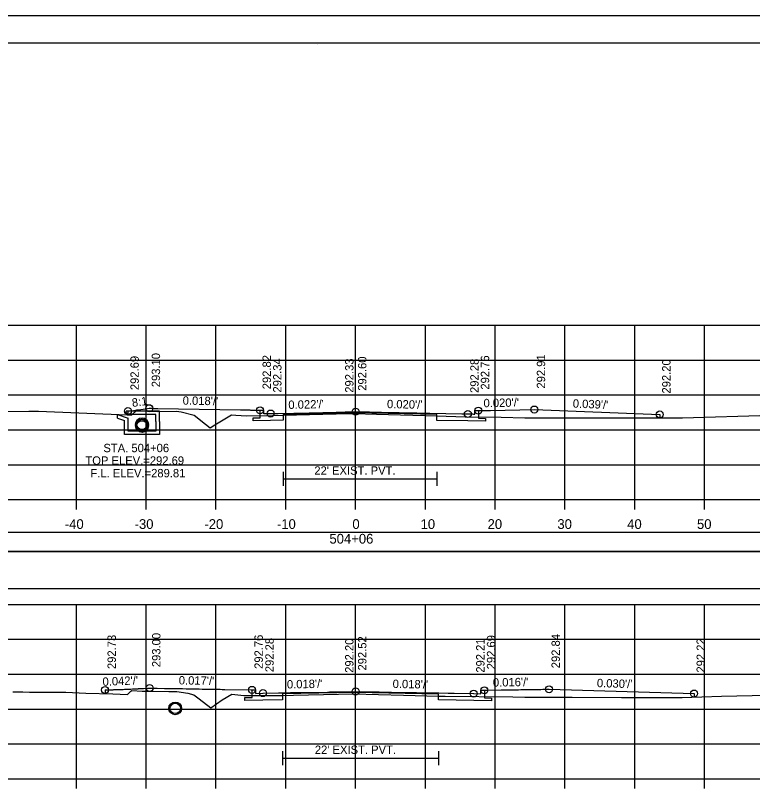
# Model space of a CAD drawing. Extents: x 1370538 to 1372872, y 376220 to 381127.
# Drawn here: x 1372659.9 to 1372765.5, y 376962.3 to 377073.8 of the extents above; entities that cross this region are included whole.
import ezdxf

# ---------------------------------------------------------------- set-up
doc = ezdxf.new("R2010")
doc.units = 0
for name, color, linetype in [('R_Border', 7, 'Continuous'), ('R_Border Notes', 7, 'Continuous'), ('R_Border PE', 7, 'Continuous'), ('R_Border Prem', 7, 'Continuous'), ('R_Dimension', 7, 'Continuous'), ('R_Fin Surface', 7, 'Continuous'), ('R_Grid', 7, 'Continuous'), ('R_No Plot', 7, 'Continuous'), ('R_Water', 7, 'Continuous'), ('R_Water Annot', 7, 'Continuous'), ('R_Xsect Elev', 7, 'Continuous'), ('R_Xsect Slope', 7, 'Continuous'), ('T_Detection Zones', 7, 'Continuous')]:
    doc.layers.add(name, color=color, linetype=linetype)

msp = doc.modelspace()

# ---------------------------------------------------------------- linework, layer by layer
at = {"layer": 'R_Border'}
for p, q in [((1372698.29, 377008.4), (1372698.29, 377006.4)), ((1372720.28, 377008.4), (1372720.28, 377006.4)), ((1372698.29, 377007.4), (1372720.28, 377007.4)), ((1372698.2, 376968.4), (1372698.2, 376966.4)), ((1372720.53, 376968.4), (1372720.53, 376966.4)), ((1372698.2, 376967.4), (1372720.53, 376967.4))]:
    msp.add_line(p, q, dxfattribs=at)
for points in [[(1372726.24, 377017.19), (1372726.24, 377016.1), (1372727.24, 377016.07), (1372727.24, 377015.66), (1372724.73, 377015.71), (1372720.28, 377015.79), (1372720.28, 377016.63), (1372708.65, 377016.86), (1372698.29, 377016.64), (1372698.29, 377015.8), (1372696.48, 377015.77), (1372693.96, 377015.71), (1372693.96, 377016.13), (1372694.97, 377016.15), (1372694.97, 377017.24)], [(1372727.11, 376977.12), (1372727.11, 376976.02), (1372728.13, 376976), (1372728.13, 376975.59), (1372725.57, 376975.64), (1372720.53, 376975.73), (1372720.53, 376976.56), (1372708.65, 376976.78), (1372698.2, 376976.59), (1372698.2, 376975.76), (1372695.37, 376975.71), (1372692.77, 376975.65), (1372692.77, 376976.07), (1372693.81, 376976.09), (1372693.81, 376977.18)]]:
    msp.add_lwpolyline(points, dxfattribs=at)
at = {"layer": 'R_Border Notes'}
for p, q in [((1372550.65, 377069.89), (1372866.83, 377069.89)), ((1372703.17, 377069.63), (1372703.17, 377069.63)), ((1372703.17, 377069.63), (1372703.17, 377069.63))]:
    msp.add_line(p, q, dxfattribs=at)
at = {"layer": 'R_Border Prem'}
for p, q in [((1372558.65, 377004.43), (1372858.65, 377004.43)), ((1372668.65, 377003.03), (1372668.65, 377004.43)), ((1372678.65, 377003.03), (1372678.65, 377004.43)), ((1372688.65, 377003.03), (1372688.65, 377004.43)), ((1372698.65, 377003.03), (1372698.65, 377004.43)), ((1372708.65, 377003.03), (1372708.65, 377004.43)), ((1372718.65, 377003.03), (1372718.65, 377004.43)), ((1372728.65, 377003.03), (1372728.65, 377004.43)), ((1372738.65, 377003.03), (1372738.65, 377004.43)), ((1372748.65, 377003.03), (1372748.65, 377004.43)), ((1372758.65, 377003.03), (1372758.65, 377004.43)), ((1372558.65, 376964.43), (1372858.65, 376964.43)), ((1372668.65, 376963.03), (1372668.65, 376964.43)), ((1372678.65, 376963.03), (1372678.65, 376964.43)), ((1372688.65, 376963.03), (1372688.65, 376964.43)), ((1372698.65, 376963.03), (1372698.65, 376964.43)), ((1372708.65, 376963.03), (1372708.65, 376964.43)), ((1372718.65, 376963.03), (1372718.65, 376964.43)), ((1372728.65, 376963.03), (1372728.65, 376964.43)), ((1372738.65, 376963.03), (1372738.65, 376964.43)), ((1372748.65, 376963.03), (1372748.65, 376964.43)), ((1372758.65, 376963.03), (1372758.65, 376964.43))]:
    msp.add_line(p, q, dxfattribs=at)
at = {"layer": 'R_Dimension'}
for points in [[(1372655.56, 377017.04), (1372661.84, 377017.12), (1372663.22, 377017.1), (1372675.93, 377016.6), (1372676.59, 377016.59), (1372676.62, 377016.62), (1372677.22, 377017.14), (1372677.61, 377017.14), (1372679.09, 377017.1), (1372680.25, 377017.08), (1372683, 377017.09), (1372683.64, 377016.99), (1372685.53, 377016.53), (1372687.17, 377015.22), (1372687.82, 377014.72), (1372688.48, 377015.17), (1372690.88, 377016.58), (1372691.5, 377016.52), (1372693, 377016.46), (1372696.76, 377016.48), (1372698.29, 377016.51), (1372705.89, 377016.7), (1372708.45, 377016.76), (1372711.64, 377016.67), (1372720.28, 377016.43), (1372724.37, 377016.3), (1372729.5, 377016.25), (1372732.91, 377016.17), (1372736.48, 377016.16), (1372749.52, 377016.13), (1372755.48, 377016.13), (1372768.16, 377016.55)], [(1372659.55, 376976.91), (1372660.19, 376976.9), (1372660.96, 376976.89), (1372661.93, 376976.86), (1372667.14, 376976.86), (1372670.01, 376976.7), (1372673.87, 376976.61), (1372675.99, 376976.53), (1372676.46, 376976.97), (1372676.58, 376977.07), (1372678.05, 376977), (1372679.14, 376976.97), (1372681.9, 376976.93), (1372683.06, 376976.94), (1372684.6, 376976.7), (1372685.49, 376976.48), (1372686.26, 376975.87), (1372687.9, 376974.6), (1372689.54, 376975.73), (1372690.93, 376976.55), (1372692.64, 376976.37), (1372692.91, 376976.36), (1372695.01, 376976.38), (1372698.2, 376976.39), (1372699.77, 376976.43), (1372708.33, 376976.63), (1372715.5, 376976.43), (1372720.53, 376976.29), (1372721.48, 376976.26), (1372731.19, 376976.17), (1372732.89, 376976.13), (1372739.66, 376976.11), (1372746.75, 376976.1), (1372755.45, 376976.09), (1372761.08, 376976.28), (1372774.28, 376976.57)]]:
    msp.add_lwpolyline(points, dxfattribs=at)
at = {"layer": 'R_Fin Surface'}
for p, q in [((1372676.04, 377017.12), (1372676.04, 377016.6)), ((1372752.22, 377016.63), (1372752.22, 377016.13)), ((1372672.76, 376977.16), (1372672.76, 376976.64)), ((1372757.15, 376976.65), (1372757.15, 376976.15))]:
    msp.add_line(p, q, dxfattribs=at)
for points in [[(1372676.04, 377017.12), (1372676.83, 377017.21), (1372677.17, 377017.26), (1372677.18, 377017.26), (1372677.32, 377017.28), (1372677.89, 377017.35), (1372678.56, 377017.45), (1372678.59, 377017.45), (1372678.6, 377017.45), (1372679.09, 377017.53), (1372679.17, 377017.52), (1372679.34, 377017.52), (1372679.4, 377017.52), (1372679.4, 377017.52), (1372679.61, 377017.52), (1372679.72, 377017.51), (1372679.84, 377017.51), (1372679.94, 377017.51), (1372679.99, 377017.51), (1372680.03, 377017.51), (1372680.22, 377017.51), (1372680.3, 377017.5), (1372692.17, 377017.31), (1372692.44, 377017.3), (1372692.47, 377017.3), (1372692.48, 377017.3), (1372692.94, 377017.29), (1372693.18, 377017.28), (1372693.5, 377017.28), (1372693.59, 377017.27), (1372693.67, 377017.27), (1372693.9, 377017.27), (1372693.9, 377017.27), (1372694.1, 377017.26), (1372694.97, 377017.24), (1372695, 377017.24), (1372695.47, 377017.24), (1372695.47, 377016.75), (1372695.47, 377016.74), (1372695.48, 377016.74), (1372695.52, 377016.75), (1372695.84, 377016.75), (1372696.02, 377016.76), (1372696.48, 377016.77), (1372697.15, 377016.78), (1372697.54, 377016.79), (1372702, 377016.89), (1372705.86, 377016.97), (1372707.15, 377017), (1372708.65, 377017.03), (1372710.63, 377016.99), (1372712.34, 377016.96), (1372717.43, 377016.85), (1372719.31, 377016.82), (1372723.85, 377016.73), (1372724.73, 377016.71), (1372725.14, 377016.7), (1372725.41, 377016.7), (1372725.55, 377016.69), (1372725.73, 377016.69), (1372725.73, 377016.91), (1372725.73, 377017.19), (1372725.9, 377017.19), (1372726.15, 377017.19), (1372726.24, 377017.19), (1372727.99, 377017.22), (1372734.26, 377017.34), (1372734.27, 377017.34), (1372752.22, 377016.63)], [(1372672.76, 376977.16), (1372673.17, 376977.18), (1372673.23, 376977.18), (1372673.88, 376977.2), (1372673.9, 376977.2), (1372674, 376977.21), (1372674.02, 376977.21), (1372674.08, 376977.21), (1372674.17, 376977.21), (1372674.19, 376977.22), (1372674.19, 376977.22), (1372675.18, 376977.25), (1372675.33, 376977.25), (1372675.56, 376977.26), (1372675.88, 376977.27), (1372676.01, 376977.28), (1372676.46, 376977.3), (1372676.7, 376977.31), (1372676.87, 376977.32), (1372677.03, 376977.32), (1372677.21, 376977.33), (1372677.44, 376977.34), (1372677.49, 376977.34), (1372677.53, 376977.35), (1372677.99, 376977.37), (1372678.07, 376977.37), (1372678.24, 376977.38), (1372678.27, 376977.38), (1372678.86, 376977.41), (1372678.89, 376977.41), (1372679.14, 376977.43), (1372679.32, 376977.43), (1372679.34, 376977.43), (1372680.11, 376977.41), (1372680.24, 376977.41), (1372681.29, 376977.39), (1372681.32, 376977.39), (1372681.37, 376977.39), (1372681.46, 376977.39), (1372681.64, 376977.39), (1372683.22, 376977.36), (1372683.84, 376977.35), (1372684.39, 376977.34), (1372684.77, 376977.33), (1372685.01, 376977.33), (1372685.04, 376977.33), (1372685.52, 376977.32), (1372686.25, 376977.31), (1372686.66, 376977.3), (1372687.59, 376977.29), (1372687.71, 376977.29), (1372687.81, 376977.28), (1372688.04, 376977.28), (1372688.67, 376977.27), (1372688.77, 376977.27), (1372688.86, 376977.27), (1372689.24, 376977.26), (1372689.55, 376977.25), (1372689.75, 376977.25), (1372689.9, 376977.25), (1372693.69, 376977.19), (1372693.69, 376977.19), (1372693.69, 376977.19), (1372693.7, 376977.19), (1372693.81, 376977.18), (1372694.24, 376977.18), (1372694.25, 376977.18), (1372694.32, 376977.18), (1372694.33, 376977.18), (1372694.33, 376977.18), (1372694.33, 376976.68), (1372695.37, 376976.71), (1372695.39, 376976.71), (1372695.39, 376976.71), (1372697.6, 376976.75), (1372697.94, 376976.75), (1372697.96, 376976.75), (1372698.26, 376976.76), (1372699.34, 376976.78), (1372699.67, 376976.78), (1372699.72, 376976.78), (1372699.93, 376976.79), (1372701.85, 376976.82), (1372704.64, 376976.87), (1372704.9, 376976.88), (1372705.16, 376976.88), (1372706.02, 376976.9), (1372706.17, 376976.9), (1372706.49, 376976.91), (1372708.65, 376976.95), (1372711.43, 376976.9), (1372711.84, 376976.89), (1372712.03, 376976.89), (1372713.13, 376976.87), (1372713.46, 376976.86), (1372713.79, 376976.86), (1372717.37, 376976.79), (1372719.8, 376976.74), (1372720.07, 376976.74), (1372720.13, 376976.74), (1372720.56, 376976.73), (1372721.92, 376976.71), (1372722.31, 376976.7), (1372722.74, 376976.69), (1372722.75, 376976.69), (1372725.54, 376976.64), (1372725.54, 376976.64), (1372725.54, 376976.64), (1372725.57, 376976.64), (1372726.59, 376976.62), (1372726.59, 376977.01), (1372726.59, 376977.12), (1372726.87, 376977.12), (1372726.9, 376977.12), (1372726.96, 376977.12), (1372727.11, 376977.12), (1372727.55, 376977.13), (1372729.52, 376977.16), (1372730.13, 376977.17), (1372730.23, 376977.17), (1372730.44, 376977.17), (1372730.46, 376977.18), (1372730.51, 376977.18), (1372730.84, 376977.18), (1372731.06, 376977.18), (1372731.54, 376977.19), (1372731.97, 376977.2), (1372732.33, 376977.21), (1372732.81, 376977.21), (1372732.84, 376977.21), (1372732.85, 376977.21), (1372733.21, 376977.22), (1372733.36, 376977.22), (1372733.63, 376977.23), (1372733.73, 376977.23), (1372733.76, 376977.23), (1372733.92, 376977.23), (1372734.04, 376977.23), (1372734.08, 376977.23), (1372734.09, 376977.23), (1372734.11, 376977.24), (1372734.17, 376977.24), (1372734.24, 376977.24), (1372734.29, 376977.24), (1372734.35, 376977.24), (1372734.39, 376977.24), (1372734.42, 376977.24), (1372734.43, 376977.24), (1372734.46, 376977.24), (1372734.49, 376977.24), (1372734.99, 376977.25), (1372735.02, 376977.25), (1372735.03, 376977.25), (1372735.04, 376977.25), (1372735.05, 376977.25), (1372735.05, 376977.25), (1372735.07, 376977.25), (1372735.09, 376977.25), (1372735.1, 376977.25), (1372735.11, 376977.25), (1372735.15, 376977.25), (1372735.15, 376977.25), (1372735.15, 376977.25), (1372735.17, 376977.25), (1372735.18, 376977.25), (1372735.18, 376977.25), (1372735.2, 376977.25), (1372735.47, 376977.26), (1372735.47, 376977.26), (1372735.56, 376977.26), (1372735.57, 376977.26), (1372736.07, 376977.27), (1372736.07, 376977.27), (1372736.07, 376977.27), (1372736.07, 376977.27), (1372736.37, 376977.27), (1372757.15, 376976.65)]]:
    msp.add_lwpolyline(points, dxfattribs=at)
at = {"layer": 'R_Grid'}
for p, q in [((1372558.65, 377029.43), (1372858.65, 377029.43)), ((1372668.65, 377004.43), (1372668.65, 377029.43)), ((1372678.65, 377004.43), (1372678.65, 377029.43)), ((1372688.65, 377004.43), (1372688.65, 377029.43)), ((1372698.65, 377004.43), (1372698.65, 377029.43)), ((1372708.65, 377004.43), (1372708.65, 377029.43)), ((1372718.65, 377004.43), (1372718.65, 377029.43)), ((1372728.65, 377004.43), (1372728.65, 377029.43)), ((1372738.65, 377004.43), (1372738.65, 377029.43)), ((1372748.65, 377004.43), (1372748.65, 377029.43)), ((1372758.65, 377004.43), (1372758.65, 377029.43)), ((1372558.65, 377024.43), (1372858.65, 377024.43)), ((1372558.65, 377019.43), (1372858.65, 377019.43)), ((1372558.65, 377014.43), (1372858.65, 377014.43)), ((1372558.65, 377009.43), (1372858.65, 377009.43)), ((1372558.65, 377004.43), (1372858.65, 377004.43)), ((1372558.65, 376989.43), (1372858.65, 376989.43)), ((1372668.65, 376964.43), (1372668.65, 376989.43)), ((1372678.65, 376964.43), (1372678.65, 376989.43)), ((1372688.65, 376964.43), (1372688.65, 376989.43)), ((1372698.65, 376964.43), (1372698.65, 376989.43)), ((1372708.65, 376964.43), (1372708.65, 376989.43)), ((1372718.65, 376964.43), (1372718.65, 376989.43)), ((1372728.65, 376964.43), (1372728.65, 376989.43)), ((1372738.65, 376964.43), (1372738.65, 376989.43)), ((1372748.65, 376964.43), (1372748.65, 376989.43)), ((1372758.65, 376964.43), (1372758.65, 376989.43)), ((1372558.65, 376984.43), (1372858.65, 376984.43)), ((1372558.65, 376979.43), (1372858.65, 376979.43)), ((1372558.65, 376974.43), (1372858.65, 376974.43)), ((1372558.65, 376969.43), (1372858.65, 376969.43)), ((1372558.65, 376964.43), (1372858.65, 376964.43))]:
    msp.add_line(p, q, dxfattribs=at)
at = {"layer": 'R_No Plot'}
msp.add_line((1372538.25, 377073.78), (1372871.58, 377073.78), dxfattribs=at)
for points in [[(1372538.24, 377073.78), (1372871.58, 377073.78), (1372871.58, 376860.45), (1372538.24, 376860.45)], [(1372784.57, 377069.89), (1372784.57, 377060.01), (1372820.3, 377060.01), (1372820.3, 377057.09), (1372843.5, 377057.09), (1372843.5, 377032.76), (1372866.83, 377032.76), (1372866.83, 376864.43), (1372550.65, 376864.43), (1372550.65, 377069.89)]]:
    msp.add_lwpolyline(points, close=True, dxfattribs=at)
for centre, radius in [((1372676.04, 377017.12), 0.5), ((1372679.09, 377017.53), 0.5), ((1372694.97, 377017.24), 0.5), ((1372696.48, 377016.77), 0.5), ((1372708.65, 377017.03), 0.5), ((1372724.73, 377016.71), 0.5), ((1372726.24, 377017.19), 0.5), ((1372734.26, 377017.34), 0.5), ((1372752.22, 377016.63), 0.5), ((1372678.05, 377015.24), 0.917), ((1372678.05, 377014.99), 0.917), ((1372679.14, 376977.43), 0.5), ((1372672.76, 376977.16), 0.5), ((1372693.81, 376977.18), 0.5), ((1372695.37, 376976.71), 0.5), ((1372708.65, 376976.95), 0.5), ((1372725.57, 376976.64), 0.5), ((1372727.11, 376977.12), 0.5), ((1372736.37, 376977.27), 0.5), ((1372757.15, 376976.65), 0.5), ((1372682.81, 376974.52), 0.917)]:
    msp.add_circle(centre, radius, dxfattribs=at)
at = {"layer": 'R_Water'}
for p, q in [((1372675.72, 377016.95), (1372675.8, 377017.12)), ((1372675.72, 377016.95), (1372676.05, 377016.62)), ((1372680.55, 377017.12), (1372675.8, 377017.12)), ((1372680.55, 377015.62), (1372680.55, 377017.12)), ((1372674.55, 377016.64), (1372676.05, 377016.12)), ((1372674.55, 377016.11), (1372675.55, 377015.76)), ((1372680.05, 377016.62), (1372676.05, 377016.62)), ((1372676.05, 377015.62), (1372676.05, 377016.12)), ((1372680.05, 377015.62), (1372680.05, 377016.62)), ((1372675.55, 377015.62), (1372675.55, 377015.76))]:
    msp.add_line(p, q, dxfattribs=at)
for points in [[(1372674.55, 377016.11), (1372674.55, 377016.64)], [(1372680.55, 377015.62), (1372680.55, 377013.74), (1372678.05, 377013.74), (1372675.55, 377013.74), (1372675.55, 377015.62)], [(1372680.05, 377015.62), (1372680.05, 377014.24), (1372678.05, 377014.24), (1372676.05, 377014.24), (1372676.05, 377015.62)]]:
    msp.add_lwpolyline(points, dxfattribs=at)
for centre in [(1372678.05, 377015.24), (1372678.05, 377014.99), (1372682.81, 376974.52)]:
    msp.add_circle(centre, 0.75, dxfattribs=at)
at = {"layer": 'R_Xsect Elev'}
for p, q in [((1372708.65, 377016.75), (1372708.65, 377026.75)), ((1372708.65, 376976.62), (1372708.65, 376986.62))]:
    msp.add_line(p, q, dxfattribs=at)
at = {"layer": 'T_Detection Zones'}
for points in [[(1372552.66, 376997), (1372864.63, 376997), (1372864.63, 376999.71), (1372552.66, 376999.71)], [(1372552.66, 376991.68), (1372864.63, 376991.68), (1372864.63, 376997), (1372552.66, 376997)]]:
    msp.add_lwpolyline(points, close=True, dxfattribs=at)

# ---------------------------------------------------------------- texts
at = {"layer": 'R_Border PE'}
for s, p in [('-40', (1372666.99, 377000.23)), ('-30', (1372676.99, 377000.23)), ('-20', (1372686.99, 377000.23)), ('-10', (1372697.38, 377000.23)), ('0', (1372708.19, 377000.23)), ('10', (1372717.96, 377000.23)), ('20', (1372727.56, 377000.23)), ('30', (1372737.56, 377000.23)), ('40', (1372747.56, 377000.23)), ('50', (1372757.56, 377000.23)), ('504+06', (1372704.9, 376998.13))]:
    msp.add_text(s, height=1.4, dxfattribs=at).set_placement(p)
at = {"layer": 'R_Water'}
for p in [(1372702.74, 377008), (1372702.81, 376968)]:
    msp.add_text("22' EXIST. PVT.", height=1.2, dxfattribs=at).set_placement(p)
at = {"layer": 'R_Water Annot'}
for s, p in [('STA. 504+06', (1372672.52, 377011.23)), ('TOP ELEV.=292.69', (1372669.94, 377009.43)), ('F.L. ELEV.=289.81', (1372670.66, 377007.63))]:
    msp.add_text(s, height=1.2, dxfattribs=at).set_placement(p)
at = {"layer": 'R_Xsect Elev'}
for s, rotation, p in [('292.69', 90, (1372677.59, 377020.12)), ('293.10', 90, (1372680.64, 377020.53)), ('292.82', 90, (1372696.52, 377020.24)), ('292.60', 90, (1372710.2, 377020.03)), ('292.76', 90, (1372727.79, 377020.19)), ('292.91', 90, (1372735.81, 377020.34)), ('292.34', 90, (1372698.03, 377019.77)), ('292.33', 90, (1372708.35, 377019.75)), ('292.28', 90, (1372726.28, 377019.71)), ('292.20', 90, (1372753.77, 377019.63)), ("0.039'/'", 357.7476, (1372739.75, 377017.62)), ('292.73', 90, (1372674.31, 376980.16)), ('293.00', 90, (1372680.69, 376980.43)), ('292.76', 90, (1372695.36, 376980.18)), ('292.52', 90, (1372710.2, 376979.95)), ('292.69', 90, (1372728.66, 376980.12)), ('292.84', 90, (1372737.92, 376980.27)), ('292.28', 90, (1372696.92, 376979.71)), ('292.20', 90, (1372708.35, 376979.62)), ('292.21', 90, (1372727.12, 376979.64)), ('292.22', 90, (1372758.7, 376979.65)), ("0.016'/'", 0.9264, (1372728.33, 376977.64)), ("0.030'/'", 358.2826, (1372743.21, 376977.57))]:
    msp.add_text(s, height=1.2, rotation=rotation, dxfattribs=at).set_placement(p)
at = {"layer": 'R_Xsect Slope'}
for s, rotation, p in [("0.018'/'", 358.9863, (1372683.87, 377018.04)), ('8:1', 7.5857, (1372676.68, 377017.71)), ("0.022'/'", 1.2376, (1372699.03, 377017.42)), ("0.020'/'", 358.8641, (1372713.14, 377017.54)), ("0.020'/'", 1.1458, (1372726.99, 377017.66)), ("0.042'/'", 2.3899, (1372672.42, 376977.75)), ("0.017'/'", 359.0421, (1372683.31, 376977.96)), ("0.018'/'", 1.055, (1372698.82, 376977.37)), ("0.018'/'", 358.9527, (1372713.95, 376977.45))]:
    msp.add_text(s, height=1.2, rotation=rotation, dxfattribs=at).set_placement(p)

doc.saveas('drawing.dxf')
